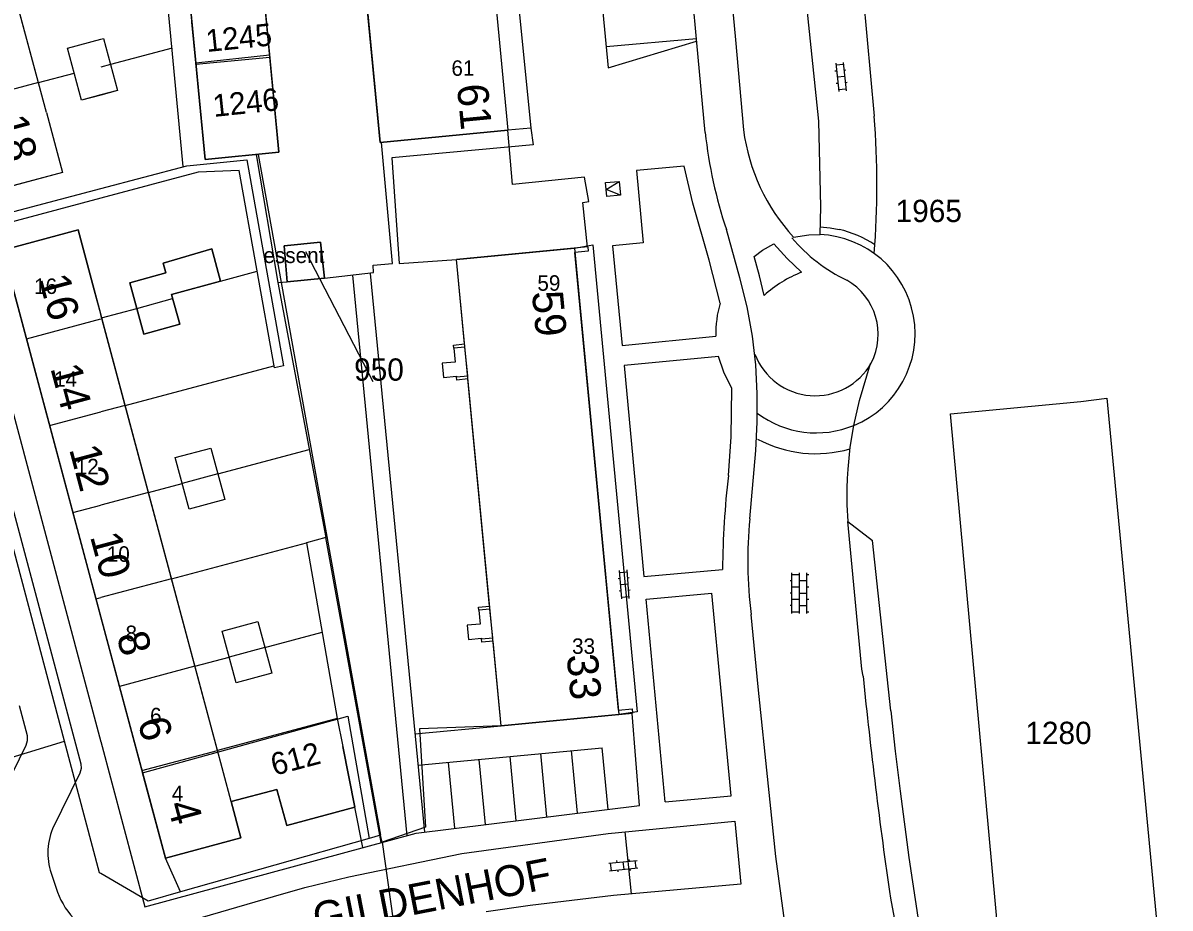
# Model space of a CAD drawing. Extents: x 148816 to 151297, y 399515 to 402500.
# Drawn here: x 149993.7 to 150086.3, y 400851.9 to 400923.4 of the extents above; entities that cross this region are included whole.
import ezdxf

# ---------------------------------------------------------------- set-up
doc = ezdxf.new("R2010")
doc.units = 0
for name, color, linetype in [('B01 Hoofdgebouw  [D] Norm', 7, 'Continuous'), ('B01 Hoofdgebouw  [T] Norm', 7, 'Continuous'), ('B01 Hoofdgebouw secundair [T] Gem', 7, 'Continuous'), ('B01 hoofgebouw', 7, 'Continuous'), ('B02 Bijgebouw  [D] Norm', 7, 'Continuous'), ('B03 Overig opstal  [T] Gem', 7, 'Continuous'), ('B07 Tussenmuur  [D] Norm', 7, 'Continuous'), ('G01 perceelsgrens', 7, 'Continuous'), ('S02 Open verharding  Norm', 7, 'Continuous'), ('T04 Haag heg  [D] Gem', 7, 'Continuous'), ('V00 Kant verharding algemeen  [T] Norm', 7, 'Continuous'), ('V00 Kant verharding algemeen secundair  [T] Gem', 7, 'Continuous'), ('V00 Kant verharding algemeen secundair  [T] Norm', 7, 'Continuous'), ('Z01 perceelnummer', 7, 'Continuous'), ('Z02 huisnummer', 7, 'Continuous'), ('Z02 Huisnummer  [Tekst] Norm', 7, 'Continuous'), ('Z06 straatnaam', 7, 'Continuous'), ('Z19 Overige Tekst  [Tekst] Gem', 7, 'Continuous')]:
    doc.layers.add(name, color=color, linetype=linetype)

msp = doc.modelspace()

# ---------------------------------------------------------------- linework, layer by layer
at = {"layer": 'B01 Hoofdgebouw  [D] Norm'}
for p, q in [((149995.601, 400916.19), (149987.553, 400946.159)), ((150007.661, 400920.105), (150013.639, 400920.677)), ((149999.47, 400901.88), (150000, 400899.855)), ((150009.405, 400864.673), (150000, 400899.855)), ((149999.609, 400876.912), (150000, 400877.016)), ((150019.081, 400867.259), (150009.405, 400864.673)), ((150019.081, 400867.259), (150019.53, 400864.99))]:
    msp.add_line(p, q, dxfattribs=at)
at = {"layer": 'B01 Hoofdgebouw  [T] Norm'}
for p, q in [((150024.91, 400997.83), (150032.86, 400914.76)), ((150022.55, 400913.77), (150014.58, 400996.91)), ((150000.44, 400995.58), (150008.42, 400912.39)), ((150014.37, 400912.98), (150006.42, 400996.13)), ((149997.3, 400921.39), (150000, 400922.11)), ((149998.43, 400917.19), (149997.3, 400921.39)), ((150000, 400922.11), (150000.22, 400922.17)), ((150000.22, 400922.17), (150001.35, 400917.97)), ((150000, 400917.61), (149998.43, 400917.19)), ((150001.35, 400917.97), (150000, 400917.61)), ((149995.6, 400916.19), (149996.9, 400911.36)), ((150032.86, 400914.76), (150022.55, 400913.77)), ((150008.42, 400912.39), (150014.37, 400912.98)), ((149996.9, 400911.36), (149990.87, 400909.74)), ((149992.08, 400905.07), (149998.17, 400906.71)), ((149998.17, 400906.71), (149999.47, 400901.88)), ((150014.8, 400905.42), (150017.73, 400905.72)), ((150017.73, 400905.72), (150018.05, 400902.81)), ((150000, 400875.45), (149992.08, 400905.07)), ((150008.95, 400905.19), (150005.04, 400904.02)), ((150009.67, 400902.58), (150008.95, 400905.19)), ((150015.05, 400902.51), (150014.8, 400905.42)), ((150039.324, 400905.334), (150028.72, 400904.32)), ((150039.357, 400904.985), (150038.263, 400904.88)), ((150041.797, 400867.917), (150038.263, 400904.88)), ((150039.324, 400905.334), (150039.357, 400904.985)), ((150005.04, 400904.02), (150005.25, 400903.25)), ((150005.25, 400903.25), (150002.34, 400902.45)), ((150018.05, 400902.81), (150015.05, 400902.51)), ((150002.34, 400902.45), (150003.48, 400898.3)), ((150005.71, 400901.49), (150009.67, 400902.58)), ((150006.37, 400899.09), (150005.71, 400901.49)), ((150003.48, 400898.3), (150006.37, 400899.09)), ((150005.21, 400855.96), (150000, 400875.45)), ((150032.32, 400866.67), (150042.925, 400867.673)), ((150041.797, 400867.917), (150042.892, 400868.021)), ((150042.892, 400868.021), (150042.925, 400867.673)), ((150019.53, 400864.99), (150020.5, 400860.09)), ((150014.2, 400861.53), (150010.51, 400860.54)), ((150015.02, 400858.61), (150014.2, 400861.53)), ((150010.51, 400860.54), (150011.3, 400857.61)), ((150020.5, 400860.09), (150015.02, 400858.61)), ((150011.3, 400857.61), (150005.21, 400855.96))]:
    msp.add_line(p, q, dxfattribs=at)
msp.add_lwpolyline([(150032.32, 400866.67), (150031.666, 400873.511), (150030.77, 400873.425), (150030.745, 400873.684), (150031.641, 400873.769), (150031.42, 400876.079), (150030.524, 400875.993), (150030.5, 400876.252), (150031.385, 400876.316), (150029.642, 400894.674), (150028.746, 400894.588), (150028.722, 400894.847), (150029.618, 400894.933), (150029.397, 400897.242), (150028.501, 400897.157), (150028.476, 400897.415), (150029.372, 400897.501), (150028.72, 400904.32)], dxfattribs=at)
at = {"layer": 'B01 Hoofdgebouw secundair [T] Gem'}
for points in [[(150028.501, 400897.157), (150028.607, 400896.042), (150027.562, 400895.942), (150027.672, 400894.797), (150028.717, 400894.897), (150028.722, 400894.847)], [(150028.501, 400897.157), (150028.607, 400896.042), (150027.562, 400895.942), (150027.672, 400894.797), (150028.717, 400894.897), (150028.722, 400894.847)], [(150030.524, 400875.993), (150030.631, 400874.878), (150029.586, 400874.778), (150029.695, 400873.633), (150030.741, 400873.733), (150030.745, 400873.684)]]:
    msp.add_lwpolyline(points, dxfattribs=at)
at = {"layer": 'B01 hoofgebouw'}
for points in [[(150024.91, 400997.83), (150014.58, 400996.91), (150022.55, 400913.77)], [(150024.91, 400997.83), (150026.433, 400997.966), (150034.715, 400914.938), (150032.86, 400914.76)], [(150006.42, 400996.13), (150014.37, 400912.98), (150008.42, 400912.39), (150000.44, 400995.58), (150006.42, 400996.13)], [(149995.6, 400916.19), (149996.9, 400911.36), (149990.87, 400909.74), (149975.79, 400965.89), (149980.62, 400967.19)], [(149995.6, 400916.19), (149981.789, 400967.505), (149980.62, 400967.19)], [(149998.43, 400917.19), (149997.3, 400921.39), (150000, 400922.111)], [(150000, 400922.111), (150000.22, 400922.17), (150001.35, 400917.97), (150000, 400917.609)], [(150000, 400917.609), (149998.43, 400917.19)], [(150022.55, 400913.77), (150032.86, 400914.76)], [(150040.86, 400909.41), (150040.74, 400910.54), (150041.84, 400910.63), (150041.96, 400909.51), (150040.86, 400909.41)], [(149999.47, 400901.88), (149998.17, 400906.71), (149992.08, 400905.07), (150000, 400875.447)], [(150015.05, 400902.51), (150018.05, 400902.81), (150017.73, 400905.72), (150014.8, 400905.42), (150015.05, 400902.51)], [(150008.95, 400905.19), (150009.67, 400902.58), (150005.71, 400901.49), (150006.37, 400899.09), (150003.48, 400898.3), (150002.34, 400902.45), (150005.25, 400903.25), (150005.04, 400904.02), (150008.95, 400905.19)], [(150028.72, 400904.32), (150038.23, 400905.23), (150041.83, 400867.57), (150032.32, 400866.67), (150028.72, 400904.32)], [(150000, 400899.895), (149999.47, 400901.88)], [(150010.51, 400860.54), (150000, 400899.895)], [(150000, 400875.447), (150005.21, 400855.96), (150011.3, 400857.61), (150010.51, 400860.54), (150014.2, 400861.53), (150015.02, 400858.61), (150020.5, 400860.09), (150019.53, 400864.99)]]:
    msp.add_lwpolyline(points, dxfattribs=at)
at = {"layer": 'B02 Bijgebouw  [D] Norm'}
for points in [[(150008.888, 400889.099), (150010.011, 400884.928), (150007.118, 400884.149), (150005.995, 400888.32)], [(150012.685, 400875.078), (150013.808, 400870.907), (150010.915, 400870.128), (150009.792, 400874.299)]]:
    msp.add_lwpolyline(points, close=True, dxfattribs=at)
at = {"layer": 'B03 Overig opstal  [T] Gem'}
msp.add_lwpolyline([(150041.84, 400910.63), (150041.96, 400909.51), (150040.8, 400909.975)], close=True, dxfattribs=at)
at = {"layer": 'B07 Tussenmuur  [D] Norm'}
for p, q in [((150000.785, 400920.07), (150000, 400919.859)), ((150000.785, 400920.07), (150000, 400919.859)), ((149994.953, 400918.609), (149988.923, 400916.99)), ((149994.953, 400918.609), (149988.923, 400916.99)), ((150002.91, 400900.375), (150005.798, 400901.168)), ((150002.91, 400900.375), (150005.798, 400901.168)), ((149993.993, 400897.914), (150000, 400899.52)), ((149993.993, 400897.914), (150000, 400899.52)), ((149995.866, 400890.91), (150000, 400892.015)), ((149995.866, 400890.91), (150000, 400892.015)), ((150001.956, 400892.538), (150000, 400892.015)), ((150001.956, 400892.538), (150000, 400892.015)), ((150009.449, 400887.013), (150006.556, 400886.235)), ((150009.449, 400887.013), (150006.556, 400886.235)), ((150003.835, 400885.508), (150000, 400884.483)), ((150003.835, 400885.508), (150000, 400884.483)), ((149997.746, 400883.88), (150000, 400884.483)), ((149997.746, 400883.88), (150000, 400884.483)), ((150005.698, 400878.539), (150000, 400877.016)), ((150005.698, 400878.539), (150000, 400877.016)), ((150013.246, 400872.992), (150010.354, 400872.214)), ((150013.246, 400872.992), (150010.354, 400872.214)), ((150007.587, 400871.474), (150001.498, 400869.847)), ((150007.587, 400871.474), (150001.498, 400869.847)), ((150003.316, 400863.045), (150009.405, 400864.673)), ((150003.316, 400863.045), (150009.405, 400864.673))]:
    msp.add_line(p, q, dxfattribs=at)
at = {"layer": 'G01 perceelsgrens'}
for points in [[(149997.069, 400865.418), (149992.517, 400882.59), (149981.434, 400924.644), (149977.526, 400939.38), (149973.488, 400954.77), (149971.61, 400961.727), (149969.101, 400970.855), (149967.011, 401000)], [(150025.895, 401000), (150026.433, 400997.966), (150034.715, 400914.938), (150034.908, 400913.577), (150023.484, 400912.525), (150024.086, 400903.997), (150028.72, 400904.32), (150038.23, 400905.23), (150039.732, 400905.502), (150043.304, 400867.778), (150041.83, 400867.57), (150032.32, 400866.67), (150025.725, 400866.413), (150026.205, 400858.483), (150022.711, 400857.27)], [(150007.671, 400920.2), (150007.355, 400923.489)], [(150013.319, 400923.971), (150013.618, 400920.844)], [(150007.671, 400920.2), (150013.618, 400920.844)], [(150013.618, 400920.844), (150014.37, 400912.98), (150012.71, 400912.815)], [(150012.71, 400912.815), (150008.42, 400912.39), (150007.671, 400920.2)], [(150012.71, 400912.815), (150022.581, 400857.824)], [(150015.05, 400902.51), (150014.8, 400905.42), (150017.73, 400905.72), (150018.05, 400902.81), (150015.05, 400902.51)], [(150081.231, 400893.124), (150086.328, 400839.358), (150073.514, 400838.186), (150068.604, 400891.856), (150079.12, 400892.85), (150081.231, 400893.124)], [(150006.441, 400853.246), (150005.21, 400855.96), (150003.362, 400862.87), (150019.937, 400867.433), (150021.664, 400857.564)], [(149985.43, 400861.88), (149997.069, 400865.418)], [(150000, 400854.731), (149999.883, 400854.799), (149997.069, 400865.418)], [(150021.664, 400857.564), (150006.441, 400853.246)], [(150022.581, 400857.824), (150021.664, 400857.564)], [(150022.711, 400857.27), (150022.581, 400857.824)], [(150022.711, 400857.27), (150024.03, 400847.879)], [(150006.441, 400853.246), (150003.814, 400852.501), (150000, 400854.731)]]:
    msp.add_lwpolyline(points, dxfattribs=at)
at = {"layer": 'S02 Open verharding  Norm'}
for p, q in [((150059.409, 400919.537), (150059.26, 400919.522)), ((150059.345, 400920.184), (150059.572, 400917.895)), ((150059.36, 400920.035), (150059.957, 400920.094)), ((150059.942, 400920.243), (150060.169, 400917.954)), ((150060.156, 400919.611), (150060.006, 400919.596)), ((150059.508, 400918.542), (150059.358, 400918.527)), ((150060.056, 400919.099), (150059.458, 400919.039)), ((150060.254, 400918.616), (150060.105, 400918.601)), ((150059.557, 400918.044), (150060.154, 400918.103)), ((150041.86, 400879.199), (150042.043, 400876.907)), ((150041.872, 400879.05), (150042.47, 400879.098)), ((150042.459, 400879.247), (150042.642, 400876.955)), ((150055.802, 400875.729), (150055.802, 400879.029)), ((150055.802, 400878.879), (150056.402, 400878.879)), ((150056.402, 400875.729), (150056.402, 400879.029)), ((150057.002, 400875.729), (150057.002, 400879.029)), ((150057.002, 400878.879), (150057.152, 400878.879)), ((150041.912, 400878.552), (150041.763, 400878.54)), ((150042.55, 400878.101), (150041.952, 400878.053)), ((150042.66, 400878.611), (150042.51, 400878.599)), ((150055.802, 400878.379), (150055.652, 400878.379)), ((150055.802, 400877.879), (150056.402, 400877.879)), ((150057.002, 400878.379), (150056.402, 400878.379)), ((150057.002, 400877.879), (150057.152, 400877.879)), ((150041.992, 400877.555), (150041.842, 400877.543)), ((150042.032, 400877.056), (150042.63, 400877.104)), ((150042.739, 400877.614), (150042.59, 400877.602)), ((150055.802, 400877.379), (150055.652, 400877.379)), ((150055.802, 400876.879), (150056.402, 400876.879)), ((150056.402, 400877.379), (150057.002, 400877.379)), ((150057.002, 400876.879), (150057.152, 400876.879)), ((150055.802, 400876.379), (150055.652, 400876.379)), ((150056.402, 400876.379), (150057.002, 400876.379)), ((150055.802, 400875.879), (150056.402, 400875.879)), ((150057.002, 400875.879), (150057.152, 400875.879)), ((150041.008, 400855.556), (150043.296, 400855.793)), ((150041.219, 400854.974), (150041.157, 400855.571)), ((150041.639, 400855.772), (150041.655, 400855.623)), ((150042.152, 400855.674), (150042.214, 400855.078)), ((150042.634, 400855.875), (150042.649, 400855.726)), ((150043.209, 400855.181), (150043.147, 400855.778)), ((150041.07, 400854.959), (150043.358, 400855.196)), ((150041.717, 400855.026), (150041.732, 400854.877)), ((150042.711, 400855.129), (150042.727, 400854.98))]:
    msp.add_line(p, q, dxfattribs=at)
at = {"layer": 'T04 Haag heg  [D] Gem'}
for p, q in [((150005.749, 400921.393), (150000.785, 400920.07)), ((149994.953, 400918.609), (149997.84, 400919.384)), ((150009.67, 400902.58), (150012.618, 400903.368)), ((150000.064, 400899.615), (150002.91, 400900.375)), ((150001.956, 400892.538), (150013.966, 400895.746)), ((150009.449, 400887.013), (150016.824, 400888.983)), ((150003.835, 400885.508), (150006.556, 400886.235)), ((150005.698, 400878.539), (150016.614, 400881.451)), ((150013.246, 400872.992), (150017.87, 400874.228)), ((150007.587, 400871.474), (150010.354, 400872.214))]:
    msp.add_line(p, q, dxfattribs=at)
at = {"layer": 'V00 Kant verharding algemeen  [T] Norm'}
for p, q in [((150006.649, 400911.825), (150004.386, 400935.886)), ((150048.795, 400914.574), (150048.117, 400921.832)), ((150033.23, 400910.37), (150032.86, 400914.76)), ((150023.54, 400903.99), (150022.67, 400913.78)), ((150006.93, 400911.9), (150011.79, 400912.36)), ((150011.79, 400912.36), (150014.75, 400895.74)), ((150012.54, 400912.8), (150014.28, 400902.47)), ((150000, 400910.065), (150006.93, 400911.9)), ((150007.85, 400911.37), (150000, 400909.275)), ((150011.16, 400911.52), (150007.85, 400911.37)), ((150014.01, 400895.58), (150011.16, 400911.52)), ((150039.06, 400910.98), (150033.23, 400910.37)), ((150039.39, 400909.01), (150039.06, 400910.98)), ((149990.73, 400907.61), (150000, 400910.06)), ((150000, 400909.28), (149990.93, 400906.86)), ((150038.91, 400908.92), (150039.39, 400909.01)), ((150039.301, 400905.332), (150038.91, 400908.92)), ((149989.6, 400904.33), (150000, 400865.38)), ((150021.98, 400903.87), (150023.54, 400903.99)), ((150022.02, 400903.28), (150021.98, 400903.87)), ((150018.05, 400902.81), (150022.02, 400903.28)), ((150021.753, 400903.197), (150026.124, 400858.081)), ((150014.28, 400902.47), (150015.05, 400902.51)), ((150014.28, 400902.47), (150018.166, 400881.869)), ((150014.75, 400895.74), (150014.01, 400895.58)), ((150042.242, 400895.755), (150043.839, 400878.729)), ((149991.77, 400888.32), (149998.39, 400863.6)), ((150060.318, 400883.151), (150062.315, 400881.616)), ((150018.166, 400881.869), (150016.614, 400881.451)), ((150016.614, 400881.451), (150019.081, 400867.259)), ((150022.646, 400857.233), (150018.166, 400881.869)), ((150063.772, 400867.867), (150062.315, 400881.616)), ((150044.034, 400876.887), (150049.332, 400877.384)), ((150045.57, 400860.52), (150044.034, 400876.887)), ((150050.88, 400861), (150049.332, 400877.384)), ((149994.07, 400865.86), (149993.424, 400868.272)), ((150043.48, 400860.22), (150042.887, 400867.669)), ((150025.356, 400866.004), (150032.32, 400866.67)), ((149994.09, 400865.48), (149994.07, 400865.86)), ((149991.75, 400860.62), (149993.98, 400865.11)), ((149993.98, 400865.11), (149994.09, 400865.48)), ((150000, 400865.385), (150003.56, 400852.05)), ((150025.598, 400863.472), (150040.478, 400864.895)), ((150040.955, 400859.909), (150040.478, 400864.895)), ((149998.42, 400863.21), (149998.3, 400862.83)), ((149998.39, 400863.6), (149998.42, 400863.21)), ((149998.3, 400862.83), (149996.1, 400858.35)), ((150025.47, 400858), (150043.48, 400860.22)), ((150045.57, 400860.52), (150050.88, 400861)), ((150021.146, 400856.826), (150020.5, 400860.09)), ((150040.95, 400857.96), (150051.2, 400858.97)), ((150051.2, 400858.97), (150051.66, 400853.86)), ((150003.56, 400852.05), (150025.47, 400858)), ((150029.14, 400856.35), (150040.95, 400857.96)), ((150020.01, 400854.46), (150029.14, 400856.35)), ((149996.06, 400854.52), (149996.38, 400853.56)), ((150016.46, 400853.595), (150020.01, 400854.46)), ((150051.66, 400853.86), (150041.39, 400852.96)), ((150006.74, 400850.78), (150013.93, 400852.88)), ((150013.93, 400852.88), (150016.46, 400853.595)), ((150041.39, 400852.96), (150034.67, 400852.14)), ((150034.67, 400852.14), (150031.105, 400851.645))]:
    msp.add_line(p, q, dxfattribs=at)
for points in [[(150044.102, 401000), (150044.956, 400990.537), (150047.001, 400968.067), (150048.155, 400955.601), (150048.377, 400953.166), (150049.153, 400944.57), (150051.232, 400922.059), (150051.891, 400914.795)], [(150033.757, 400995.133), (150040.968, 400919.792), (150048.105, 400921.969)], [(150055.932, 400906.128), (150057.157, 400906.309), (150058.073, 400906.344), (150058.13, 400908.564), (150057.969, 400915.504), (150056.955, 400925.363), (150050.978, 400924.812)], [(150061.552, 400925.619), (150062.446, 400915.887)], [(150050.007, 400900.803), (150049.108, 400904.281), (150047.784, 400908.866), (150047.091, 400911.866), (150043.236, 400911.508), (150043.787, 400905.657), (150041.316, 400905.431), (150042.087, 400897.374)], [(150051.58, 400902.838), (150050.504, 400906.734)], [(150020.329, 400903.059), (150024.717, 400857.772)], [(150052.626, 400898.125), (150052.196, 400900.502), (150051.58, 400902.838)], [(150042.087, 400897.374), (150049.665, 400898.128)], [(150052.999, 400893.505), (150052.877, 400895.817), (150052.626, 400898.125)], [(150049.872, 400896.5), (150042.242, 400895.755)], [(150050.955, 400893.905), (150050.303, 400895.225), (150049.872, 400896.5)], [(150050.668, 400886.885), (150050.882, 400890.007), (150050.955, 400893.905)], [(150052.873, 400888.892), (150052.998, 400891.193), (150052.999, 400893.505)], [(150060.779, 400890.908), (150060.486, 400889.165), (150060.301, 400887.4)], [(150052.386, 400883.383), (150052.873, 400888.892)], [(150060.301, 400887.4), (150060.255, 400886.623), (150060.23, 400885.845)], [(150060.23, 400885.845), (150060.24, 400884.497), (150060.318, 400883.151)], [(150043.839, 400878.729), (150050.2, 400879.292)], [(150055.454, 400849.224), (150055.147, 400851.351), (150054.497, 400856.112), (150053.902, 400861.776), (150053.076, 400869.818), (150052.511, 400875.664)], [(150063.772, 400867.867), (150064.136, 400864.617), (150064.53, 400861.371)], [(150064.53, 400861.371), (150065.241, 400856.018), (150066.043, 400850.677)]]:
    msp.add_lwpolyline(points, dxfattribs=at)
for centre, radius, start, end in [((149988.42, 400910.345), 74.234, 355.72045, 4.28178), ((150067.487, 400916.791), 15.723, 187.29337, 222.70132), ((150087.317, 400918.865), 38.76, 186.35593, 198.23854), ((150057.836, 400898.443), 8.177, 163.22264, 182.20582), ((150121.028, 400878.737), 70.83, 173.39463, 179.55136), ((150087.557, 400880.092), 35.325, 174.6544, 187.20111), ((150000.993, 400856.384), 5.273, 158.10738, 200.69588), ((150002.823, 400855.631), 6.767, 197.81614, 245.34625)]:
    msp.add_arc(centre, radius, start, end, dxfattribs=at)
at = {"layer": 'V00 Kant verharding algemeen secundair  [T] Gem'}
for p, q in [((150040.802, 400921.519), (150048.085, 400922.184)), ((150031.06, 400858.689), (150030.557, 400863.946)), ((150033.534, 400858.994), (150033.037, 400864.183)), ((150036.007, 400859.299), (150035.517, 400864.421)), ((150038.481, 400859.604), (150037.997, 400864.658)), ((150028.587, 400858.384), (150028.077, 400863.709)), ((150063.756, 400852.73), (150066.54, 400838.198))]:
    msp.add_line(p, q, dxfattribs=at)
for points in [[(150058.089, 400906.957), (150058.897, 400906.883), (150059.615, 400906.753)], [(150052.738, 400904.577), (150053.42, 400905.067), (150054.344, 400905.577)], [(150054.345, 400905.58), (150055.411, 400904.411), (150056.581, 400903.298)], [(150053.547, 400901.42), (150053.191, 400903.01), (150052.738, 400904.577)], [(150060.803, 400890.928), (150061.249, 400892.93), (150062.155, 400895.922)], [(150061.544, 400870.661), (150061.452, 400871.238), (150060.301, 400883.15)], [(150042.832, 400853.099), (150042.339, 400858.097)]]:
    msp.add_lwpolyline(points, dxfattribs=at)
for centre, radius, start, end in [((150057.716, 400898.472), 8.496, 55.76794, 77.08229), ((150065.963, 400914.679), 13.321, 220.23406, 244.47764), ((150057.724, 400898.325), 8.018, 292.51337, 87.74034), ((150060.146, 400894.149), 9.818, 111.2876, 132.22616), ((150057.712, 400898.28), 5.049, 332.66622, 60.16009), ((150057.671, 400898.512), 5.195, 200.7942, 330.59895), ((150057.757, 400898.27), 7.949, 233.21978, 292.52912), ((150057.707, 400898.446), 9.812, 241.53714, 286.36775), ((150464.421, 400911.259), 404.917, 185.75423, 188.31091)]:
    msp.add_arc(centre, radius, start, end, dxfattribs=at)
at = {"layer": 'V00 Kant verharding algemeen secundair  [T] Norm'}
msp.add_lwpolyline([(150048.117, 400921.832), (150043.916, 400967.728), (150040.968, 401000)], dxfattribs=at)
at = {"layer": 'Z01 perceelnummer'}
msp.add_lwpolyline([(150021.994, 400894.435), (150016.555, 400904.935)], dxfattribs=at)

# ---------------------------------------------------------------- texts
for s, rotation, p in [('1245', 5.83102, (150008.56, 400921.077)), ('1246', 5.94567, (150009.128, 400915.835)), ('612', 14.81668, (150013.998, 400862.617))]:
    msp.add_text(s, height=1.8, rotation=rotation, dxfattribs=at).set_placement(p)
for s, p in [('1965', (150064.167, 400907.348)), ('950', (150020.448, 400894.535)), ('1280', (150074.643, 400865.189))]:
    msp.add_text(s, height=1.8, dxfattribs=at).set_placement(p)
at = {"layer": 'Z02 huisnummer'}
for s, rotation, p in [('61', 275.45392, (150028.744, 400918.407)), ('18', 285.00891, (149991.564, 400915.634)), ('16', 284.95356, (149994.964, 400902.795)), ('59', 275.45392, (150034.8, 400901.695)), ('14', 284.95356, (149995.907, 400895.563)), ('12', 284.95356, (149997.425, 400889.013)), ('10', 284.95356, (149999.115, 400881.958)), ('8', 284.95356, (150001.256, 400873.925)), ('33', 275.45392, (150037.604, 400872.364)), ('6', 284.95356, (150002.954, 400867.035)), ('4', 284.95356, (150005.343, 400860.302))]:
    msp.add_text(s, height=2.5, rotation=rotation, dxfattribs=at).set_placement(p)
at = {"layer": 'Z02 Huisnummer  [Tekst] Norm'}
for s, p in [('61', (150028.305, 400919.158)), ('16', (149994.608, 400901.54)), ('59', (150035.245, 400901.8)), ('14', (149996.218, 400894.042)), ('12', (149997.974, 400886.975)), ('10', (150000.479, 400879.91)), ('8', (150001.993, 400873.503)), ('33', (150038.045, 400872.47)), ('6', (150003.973, 400866.863)), ('4', (150005.72, 400860.573))]:
    msp.add_text(s, height=1.25, dxfattribs=at).set_placement(p)
at = {"layer": 'Z06 straatnaam'}
msp.add_text('GILDENHOF', height=2.5, rotation=11.00666, dxfattribs=at).set_placement((150017.39, 400849.847))
at = {"layer": 'Z19 Overige Tekst  [Tekst] Gem'}
msp.add_text('essent', height=1.25, dxfattribs=at).set_placement((150013.123, 400904.038))

doc.saveas('drawing.dxf')
